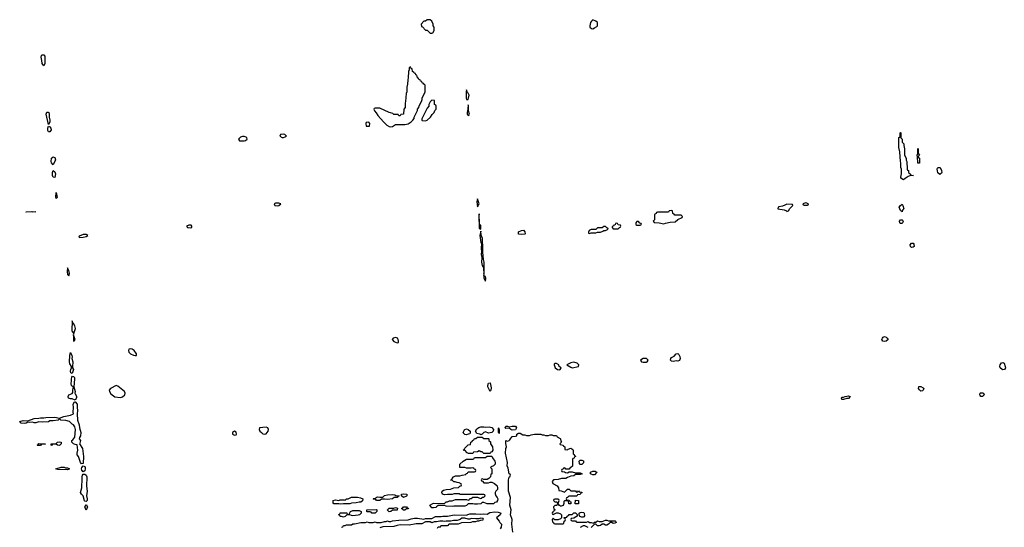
# Model space of a CAD drawing. Header units: inches. Extents: x 2601682 to 2755810, y 449311 to 584050.
# Tile 273 of 505: x 2660086 to 2672567, y 526470 to 532906. Entities that reach past the tile are written whole.
import ezdxf

# ---------------------------------------------------------------- set-up
doc = ezdxf.new("R2010")
doc.units = ezdxf.units.IN
doc.header["$MEASUREMENT"] = 0
for name, color, linetype in [('C6562', 7, 'Continuous'), ('C6563', 7, 'Continuous'), ('C6572', 7, 'Continuous'), ('C6573', 7, 'Continuous')]:
    doc.layers.add(name, color=color, linetype=linetype)

msp = doc.modelspace()

# ---------------------------------------------------------------- linework, layer by layer
at = {"layer": 'C6562', "color": 2}
for points, elevation in [([(2665936, 530000), (2665939, 529970), (2665936, 529930), (2665942, 529890), (2665940, 529830), (2665948, 529790), (2665964, 529764), (2665970, 529674), (2665974, 529706), (2665974, 529830), (2665966, 529866), (2665957, 529957), (2665956, 530000)], 14), ([(2666337, 526410), (2666326, 526510), (2666327, 526570), (2666308, 526630), (2666316, 526690), (2666298, 526750), (2666307, 526850), (2666282, 526930), (2666282, 527070), (2666290, 527105), (2666298, 527110), (2666306, 527130), (2666302, 527142), (2666290, 527146), (2666278, 527218), (2666267, 527250), (2666269, 527290), (2666246, 527410), (2666250, 527470), (2666257, 527490), (2666247, 527533), (2666248, 527572), (2666270, 527562), (2666290, 527572), (2666300, 527580), (2666330, 527622), (2666370, 527625), (2666386, 527630), (2666388, 527650), (2666410, 527662), (2666430, 527662), (2666464, 527644), (2666490, 527642), (2666510, 527632), (2666550, 527632), (2666570, 527642), (2666610, 527652), (2666690, 527652), (2666710, 527642), (2666730, 527642), (2666750, 527634), (2666790, 527634), (2666810, 527642), (2666830, 527642), (2666850, 527634), (2666890, 527634), (2666898, 527618), (2666938, 527598), (2666942, 527590), (2666944, 527564), (2666954, 527550), (2666934, 527530), (2666938, 527518), (2666973, 527513), (2666978, 527498), (2666994, 527490), (2666998, 527458), (2667030, 527454), (2667038, 527462), (2667070, 527474), (2667097, 527457), (2667102, 527450), (2667102, 527402), (2667113, 527393), (2667118, 527378), (2667134, 527370), (2667118, 527362), (2667113, 527347), (2667098, 527342), (2667094, 527330), (2667093, 527247), (2667073, 527227), (2667058, 527222), (2667050, 527206), (2667010, 527206), (2667002, 527222), (2666990, 527226), (2666978, 527222), (2666973, 527207), (2666958, 527202), (2666954, 527190), (2666958, 527178), (2666990, 527174), (2667005, 527165), (2667030, 527162), (2667050, 527174), (2667087, 527173), (2667130, 527162), (2667190, 527162), (2667214, 527150), (2667190, 527138), (2667130, 527138), (2667110, 527122), (2667070, 527118), (2667030, 527102), (2667010, 527089), (2666952, 527088), (2666910, 527075), (2666866, 527074), (2666854, 527070), (2666834, 527050), (2666845, 527025), (2666898, 526998), (2666914, 526970), (2666918, 526938), (2666950, 526934), (2666990, 526914), (2667030, 526954), (2667050, 526954), (2667070, 526934), (2667130, 526934), (2667138, 526918), (2667150, 526914), (2667162, 526918), (2667170, 526934), (2667178, 526918), (2667210, 526914), (2667212, 526908), (2667198, 526902), (2667190, 526886), (2667158, 526882), (2667150, 526866), (2667050, 526866), (2667038, 526862), (2667033, 526847), (2667018, 526842), (2667014, 526830), (2667018, 526818), (2667050, 526814), (2667058, 526798), (2667073, 526793), (2667074, 526770), (2667070, 526766), (2667047, 526767), (2667042, 526802), (2667030, 526806), (2666990, 526806), (2666982, 526798), (2666982, 526770), (2666973, 526747), (2666950, 526738), (2666940, 526740), (2666927, 526747), (2666910, 526766), (2666898, 526762), (2666893, 526747), (2666870, 526746), (2666854, 526730), (2666858, 526698), (2666874, 526690), (2666858, 526682), (2666853, 526667), (2666838, 526662), (2666834, 526650), (2666838, 526638), (2666850, 526634), (2666890, 526654), (2666910, 526654), (2666942, 526642), (2666954, 526630), (2666954, 526590), (2666942, 526578), (2666910, 526566), (2666870, 526566), (2666850, 526586), (2666834, 526570), (2666838, 526538), (2666853, 526533), (2666858, 526518), (2666870, 526514), (2666970, 526514), (2666982, 526518), (2666986, 526550), (2667002, 526558), (2667006, 526570), (2667002, 526582), (2666987, 526587), (2666987, 526593), (2667022, 526598), (2667027, 526613), (2667042, 526618), (2667050, 526634), (2667090, 526634), (2667110, 526652), (2667132, 526652), (2667153, 526633), (2667154, 526610), (2667110, 526586), (2667078, 526582), (2667074, 526570), (2667078, 526558), (2667090, 526554), (2667130, 526554), (2667138, 526538), (2667150, 526534), (2667270, 526534), (2667290, 526542), (2667310, 526532), (2667330, 526532), (2667358, 526522), (2667370, 526534), (2667390, 526534), (2667410, 526552), (2667430, 526542), (2667470, 526542), (2667510, 526562), (2667530, 526562), (2667550, 526552), (2667632, 526552), (2667642, 526542), (2667645, 526530), (2667630, 526521), (2667610, 526519), (2667590, 526529), (2667570, 526529), (2667550, 526509), (2667530, 526499), (2667510, 526499), (2667490, 526509), (2667470, 526509), (2667450, 526495), (2667430, 526489), (2667410, 526489), (2667390, 526508), (2667370, 526508), (2667330, 526469)], 10), ([(2664166, 526470), (2664182, 526478), (2664190, 526494), (2664210, 526494), (2664230, 526502), (2664290, 526502), (2664308, 526512), (2664330, 526512), (2664410, 526532), (2664470, 526532), (2664490, 526538), (2664512, 526532), (2664568, 526532), (2664590, 526538), (2664610, 526532), (2664670, 526532), (2664710, 526542), (2664730, 526542), (2664750, 526552), (2664765, 526545), (2664790, 526545), (2664810, 526552), (2664890, 526562), (2665010, 526565), (2665050, 526578), (2665090, 526585), (2665130, 526585), (2665210, 526572), (2665230, 526582), (2665310, 526582), (2665355, 526605), (2665430, 526605), (2665450, 526611), (2665509, 526611), (2665592, 526628), (2665750, 526622), (2665766, 526634), (2665790, 526641), (2665839, 526639), (2665870, 526643), (2665930, 526636), (2665970, 526641), (2666010, 526638), (2666044, 526656), (2666110, 526667), (2666150, 526664), (2666175, 526655), (2666185, 526650), (2666178, 526630), (2666131, 526590), (2666165, 526550), (2666171, 526530), (2666192, 526510), (2666191, 526471), (2666178, 526450)], 10), ([(2665382, 526458), (2665390, 526474), (2665422, 526478), (2665426, 526490), (2665433, 526493), (2665510, 526494), (2665522, 526498), (2665526, 526510), (2665533, 526513), (2665650, 526514), (2665690, 526532), (2665810, 526534), (2665830, 526542), (2665870, 526542), (2665888, 526552), (2665907, 526553), (2665930, 526562), (2665956, 526564), (2665966, 526570), (2665962, 526582), (2665930, 526586), (2665904, 526576), (2665870, 526576), (2665810, 526582), (2665790, 526575), (2665770, 526575), (2665730, 526588), (2665690, 526588), (2665671, 526569), (2665657, 526563), (2665630, 526557), (2665583, 526557), (2665550, 526546), (2665490, 526548), (2665470, 526542), (2665448, 526548), (2665410, 526549), (2665370, 526539), (2665340, 526540), (2665310, 526528), (2665290, 526538), (2665230, 526538), (2665184, 526516), (2665110, 526515), (2665024, 526496), (2664910, 526502), (2664870, 526495), (2664830, 526482), (2664690, 526478), (2664650, 526462)], 10), ([(2667290, 526469), (2667250, 526489), (2667230, 526489), (2667190, 526469)], 10)]:
    msp.add_lwpolyline(points, dxfattribs=dict(at, elevation=elevation))
for points, elevation in [([(2660690, 529758), (2660686, 529714), (2660690, 529676), (2660710, 529658), (2660716, 529690), (2660710, 529728)], 14), ([(2665970, 529666), (2665970, 529634), (2665978, 529610), (2665990, 529592), (2665993, 529630), (2665990, 529648), (2665975, 529655)], 14), ([(2660750, 529086), (2660747, 528967), (2660750, 528951), (2660767, 528930), (2660770, 528914), (2660792, 528992), (2660785, 529025), (2660770, 529055), (2660755, 529070)], 14), ([(2660770, 528906), (2660767, 528853), (2660770, 528831), (2660782, 528838), (2660789, 528850)], 14), ([(2664850, 528878), (2664818, 528870), (2664806, 528850), (2664810, 528845), (2664830, 528826), (2664870, 528811), (2664887, 528813), (2664889, 528830), (2664884, 528850), (2664873, 528870)], 14), ([(2660750, 528419), (2660735, 528430), (2660729, 528449), (2660733, 528470), (2660743, 528490), (2660744, 528510), (2660723, 528543), (2660718, 528570), (2660721, 528650), (2660730, 528685), (2660747, 528650), (2660750, 528630), (2660746, 528610), (2660760, 528570), (2660754, 528510), (2660757, 528490), (2660767, 528470)], 10), ([(2661490, 528733), (2661471, 528729), (2661465, 528710), (2661471, 528690), (2661492, 528670), (2661530, 528651), (2661550, 528647), (2661566, 528650), (2661568, 528670), (2661539, 528710), (2661510, 528729)], 14), ([(2667110, 528564), (2667070, 528557), (2667022, 528530), (2667070, 528499), (2667090, 528493), (2667170, 528508), (2667173, 528530), (2667162, 528542), (2667151, 528551)], 14), ([(2668030, 528612), (2667990, 528610), (2667954, 528590), (2667966, 528570), (2667990, 528565), (2668030, 528565), (2668041, 528570), (2668052, 528590)], 14), ([(2668430, 528577), (2668410, 528581), (2668370, 528573), (2668350, 528577), (2668334, 528590), (2668339, 528610), (2668350, 528621), (2668380, 528640), (2668409, 528670), (2668430, 528674), (2668443, 528663), (2668455, 528635), (2668458, 528610), (2668450, 528587)], 10), ([(2666890, 528546), (2666870, 528546), (2666862, 528538), (2666862, 528530), (2666872, 528490), (2666902, 528470), (2666930, 528468), (2666938, 528470), (2666948, 528490), (2666926, 528510), (2666918, 528530)], 14), ([(2660790, 528082), (2660750, 528099), (2660730, 528097), (2660706, 528106), (2660699, 528130), (2660710, 528150), (2660752, 528168), (2660759, 528181), (2660758, 528210), (2660766, 528250), (2660750, 528258), (2660742, 528270), (2660739, 528290), (2660744, 528330), (2660741, 528350), (2660745, 528375), (2660755, 528385), (2660770, 528384), (2660779, 528370), (2660782, 528350), (2660771, 528250), (2660790, 528194), (2660785, 528170), (2660790, 528166), (2660804, 528130), (2660804, 528110)], 10), ([(2661310, 528269), (2661238, 528230), (2661219, 528210), (2661224, 528190), (2661242, 528162), (2661290, 528125), (2661364, 528116), (2661390, 528125), (2661418, 528150), (2661422, 528170), (2661414, 528190), (2661330, 528261)], 14), ([(2666050, 528193), (2666020, 528250), (2666021, 528270), (2666030, 528296), (2666050, 528301), (2666063, 528237), (2666060, 528210)], 10), ([(2660870, 527273), (2660856, 527290), (2660830, 527369), (2660813, 527390), (2660813, 527410), (2660823, 527450), (2660815, 527515), (2660790, 527518), (2660770, 527528), (2660746, 527550), (2660746, 527570), (2660760, 527580), (2660787, 527613), (2660792, 527712), (2660783, 527743), (2660768, 527768), (2660750, 527778), (2660718, 527810), (2660670, 527823), (2660606, 527830), (2660590, 527846), (2660574, 527830), (2660510, 527818), (2660470, 527818), (2660451, 527809), (2660370, 527801), (2660330, 527809), (2660290, 527795), (2660270, 527795), (2660250, 527802), (2660210, 527798), (2660190, 527802), (2660170, 527789), (2660150, 527785), (2660106, 527790), (2660086, 527810), (2660130, 527825), (2660190, 527822), (2660270, 527851), (2660330, 527852), (2660350, 527858), (2660390, 527858), (2660416, 527864), (2660530, 527865), (2660590, 527852), (2660645, 527875), (2660728, 527890), (2660768, 527910), (2660762, 527930), (2660769, 527990), (2660764, 528030), (2660781, 528059), (2660790, 528063), (2660814, 528030), (2660816, 528010), (2660813, 527990), (2660819, 527950), (2660813, 527910), (2660818, 527830), (2660839, 527770), (2660842, 527730), (2660860, 527670), (2660856, 527630), (2660842, 527610), (2660839, 527590), (2660855, 527570), (2660850, 527535), (2660842, 527530), (2660883, 527470), (2660893, 527367), (2660890, 527278)], 10), ([(2662810, 527688), (2662782, 527670), (2662782, 527650), (2662790, 527645), (2662810, 527638), (2662830, 527642), (2662835, 527650), (2662830, 527678)], 14), ([(2663210, 527741), (2663127, 527733), (2663121, 527710), (2663131, 527690), (2663151, 527670), (2663170, 527655), (2663190, 527651), (2663210, 527657), (2663225, 527670), (2663237, 527690), (2663241, 527710), (2663232, 527732)], 14), ([(2665750, 527643), (2665730, 527646), (2665709, 527669), (2665720, 527700), (2665730, 527711), (2665750, 527720), (2665772, 527712), (2665795, 527690), (2665796, 527670), (2665790, 527655), (2665770, 527649)], 10), ([(2666030, 527665), (2665990, 527679), (2665970, 527674), (2665950, 527649), (2665930, 527642), (2665918, 527650), (2665881, 527661), (2665864, 527690), (2665881, 527719), (2665905, 527735), (2665930, 527742), (2665970, 527743), (2665990, 527739), (2666036, 527744), (2666070, 527737), (2666092, 527712), (2666088, 527690), (2666070, 527672)], 10), ([(2666150, 527726), (2666150, 527674), (2666170, 527662), (2666170, 527706), (2666162, 527722)], 14), ([(2666330, 527701), (2666310, 527709), (2666290, 527725), (2666250, 527724), (2666239, 527730), (2666250, 527751), (2666271, 527751), (2666290, 527742), (2666327, 527753), (2666370, 527751), (2666383, 527730), (2666370, 527704)], 10), ([(2665970, 527594), (2666030, 527594), (2666034, 527590), (2666034, 527570), (2666052, 527552), (2666052, 527530), (2666079, 527490), (2666085, 527450), (2666070, 527426), (2666058, 527422), (2666050, 527406), (2665970, 527406), (2665950, 527426), (2665930, 527426), (2665910, 527438), (2665887, 527427), (2665838, 527422), (2665830, 527406), (2665773, 527407), (2665756, 527416), (2665730, 527446), (2665710, 527446), (2665706, 527450), (2665722, 527458), (2665727, 527473), (2665770, 527514), (2665802, 527518), (2665806, 527550), (2665822, 527558), (2665826, 527570), (2665842, 527578), (2665850, 527594), (2665870, 527594), (2665890, 527611), (2665948, 527612)], 10), ([(2660310, 527506), (2660306, 527510), (2660322, 527518), (2660329, 527531), (2660414, 527530), (2660410, 527526), (2660370, 527526), (2660358, 527522), (2660350, 527508)], 10), ([(2660590, 527509), (2660566, 527510), (2660550, 527526), (2660510, 527526), (2660498, 527522), (2660490, 527508), (2660486, 527510), (2660486, 527530), (2660547, 527533), (2660566, 527550), (2660590, 527555), (2660611, 527551), (2660612, 527530)], 10), ([(2665970, 527078), (2665950, 527086), (2665938, 527082), (2665934, 527070), (2665938, 527058), (2665953, 527053), (2665970, 527034), (2666030, 527034), (2666050, 527042), (2666070, 527042), (2666105, 527025), (2666137, 526997), (2666143, 526970), (2666141, 526950), (2666122, 526930), (2666112, 526910), (2666113, 526893), (2666122, 526870), (2666138, 526850), (2666145, 526830), (2666142, 526810), (2666130, 526788), (2666110, 526786), (2666090, 526766), (2666010, 526769), (2665970, 526786), (2665950, 526786), (2665932, 526768), (2665890, 526762), (2665850, 526762), (2665830, 526768), (2665770, 526766), (2665750, 526746), (2665730, 526738), (2665590, 526739), (2665570, 526735), (2665490, 526738), (2665470, 526746), (2665390, 526746), (2665370, 526728), (2665359, 526721), (2665330, 526715), (2665310, 526718), (2665286, 526750), (2665330, 526776), (2665470, 526774), (2665490, 526792), (2665510, 526792), (2665536, 526804), (2665570, 526805), (2665610, 526822), (2665750, 526822), (2665770, 526814), (2665782, 526818), (2665790, 526834), (2665810, 526834), (2665830, 526854), (2665890, 526854), (2665904, 526844), (2665930, 526834), (2665942, 526838), (2665947, 526853), (2665970, 526854), (2665986, 526870), (2665982, 526882), (2665970, 526886), (2665670, 526888), (2665655, 526895), (2665590, 526895), (2665570, 526888), (2665510, 526888), (2665470, 526882), (2665446, 526890), (2665438, 526910), (2665442, 526930), (2665458, 526942), (2665490, 526951), (2665548, 526952), (2665590, 526972), (2665650, 526974), (2665667, 526993), (2665682, 526998), (2665686, 527010), (2665682, 527022), (2665656, 527036), (2665630, 527038), (2665607, 527047), (2665588, 527048), (2665570, 527066), (2665550, 527066), (2665546, 527070), (2665562, 527078), (2665566, 527090), (2665586, 527110), (2665610, 527122), (2665664, 527124), (2665693, 527133), (2665742, 527138), (2665747, 527153), (2665762, 527158), (2665770, 527174), (2665850, 527174), (2665862, 527178), (2665866, 527190), (2665862, 527202), (2665847, 527207), (2665842, 527222), (2665830, 527226), (2665810, 527218), (2665750, 527218), (2665727, 527227), (2665666, 527230), (2665666, 527270), (2665706, 527310), (2665750, 527332), (2665830, 527334), (2665842, 527338), (2665850, 527354), (2665990, 527354), (2666010, 527374), (2666070, 527374), (2666078, 527350), (2666107, 527310), (2666113, 527290), (2666111, 527270), (2666101, 527259), (2666090, 527248), (2666062, 527238), (2666054, 527230), (2666071, 527211), (2666072, 527148), (2666058, 527142), (2666054, 527110), (2666033, 527087), (2666010, 527078)], 10), ([(2667188, 527268), (2667180, 527280), (2667178, 527310), (2667190, 527322), (2667210, 527322), (2667232, 527312), (2667232, 527288), (2667210, 527268)], 10), ([(2660666, 527226), (2660690, 527226), (2660718, 527210), (2660710, 527207), (2660690, 527199), (2660570, 527202), (2660546, 527210), (2660610, 527231), (2660650, 527231)], 10), ([(2660890, 527175), (2660874, 527194), (2660870, 527210), (2660872, 527230), (2660890, 527248), (2660910, 527239), (2660917, 527230), (2660918, 527210), (2660910, 527186)], 10), ([(2660930, 526796), (2660910, 526801), (2660906, 526806), (2660889, 526869), (2660868, 526890), (2660855, 526910), (2660874, 526970), (2660872, 527010), (2660878, 527050), (2660876, 527110), (2660881, 527130), (2660890, 527145), (2660910, 527143), (2660927, 527130), (2660936, 527110), (2660932, 526990), (2660940, 526930), (2660933, 526870), (2660943, 526830), (2660940, 526810)], 10), ([(2667350, 527135), (2667330, 527142), (2667322, 527150), (2667322, 527170), (2667350, 527183), (2667381, 527181), (2667395, 527175), (2667402, 527170), (2667370, 527135)], 10), ([(2664270, 526766), (2664190, 526768), (2664150, 526762), (2664130, 526769), (2664069, 526769), (2664060, 526780), (2664058, 526810), (2664090, 526818), (2664130, 526812), (2664150, 526818), (2664198, 526818), (2664210, 526814), (2664230, 526832), (2664250, 526832), (2664290, 526852), (2664370, 526851), (2664405, 526845), (2664434, 526830), (2664433, 526807), (2664411, 526789), (2664390, 526789), (2664350, 526779), (2664290, 526778)], 10), ([(2664750, 526822), (2664710, 526828), (2664673, 526827), (2664650, 526809), (2664609, 526809), (2664602, 526822), (2664570, 526826), (2664566, 526830), (2664570, 526834), (2664602, 526838), (2664606, 526850), (2664623, 526857), (2664650, 526852), (2664687, 526853), (2664710, 526872), (2664750, 526881), (2664810, 526885), (2664840, 526880), (2664853, 526873), (2664894, 526870), (2664878, 526862), (2664872, 526848), (2664833, 526847), (2664811, 526829)], 10), ([(2664950, 526849), (2664927, 526867), (2664926, 526890), (2664950, 526896), (2664992, 526890), (2664994, 526870), (2664990, 526866)], 10), ([(2666910, 526826), (2666870, 526826), (2666858, 526822), (2666854, 526810), (2666870, 526794), (2666893, 526793), (2666898, 526778), (2666910, 526774), (2666926, 526810), (2666922, 526822)], 10), ([(2667127, 526767), (2667130, 526814), (2667171, 526811), (2667170, 526768)], 10), ([(2660930, 526686), (2660910, 526730), (2660930, 526758), (2660947, 526730)], 10), ([(2664310, 526615), (2664290, 526618), (2664270, 526628), (2664233, 526627), (2664210, 526606), (2664190, 526598), (2664167, 526607), (2664148, 526608), (2664142, 526622), (2664126, 526630), (2664142, 526638), (2664148, 526652), (2664210, 526654), (2664233, 526653), (2664238, 526638), (2664250, 526634), (2664262, 526638), (2664278, 526670), (2664310, 526685), (2664390, 526682), (2664414, 526670), (2664414, 526650), (2664394, 526630), (2664377, 526623)], 10), ([(2664590, 526648), (2664548, 526648), (2664542, 526662), (2664530, 526666), (2664490, 526666), (2664486, 526670), (2664486, 526690), (2664610, 526694), (2664614, 526690), (2664614, 526670)], 10), ([(2664768, 526668), (2664747, 526687), (2664747, 526693), (2664770, 526712), (2664827, 526713), (2664850, 526722), (2664873, 526713), (2664872, 526688), (2664810, 526686), (2664790, 526669)], 10), ([(2664948, 526688), (2664942, 526702), (2664926, 526710), (2664942, 526718), (2664950, 526731), (2664991, 526731), (2664998, 526718), (2665013, 526713), (2665010, 526706), (2664990, 526706), (2664970, 526689)], 10), ([(2667210, 526598), (2667188, 526608), (2667178, 526630), (2667178, 526650), (2667190, 526658), (2667210, 526662), (2667236, 526656), (2667242, 526650), (2667244, 526616), (2667238, 526602), (2667230, 526598)], 10)]:
    msp.add_lwpolyline(points, close=True, dxfattribs=dict(at, elevation=elevation))
at = {"layer": 'C6563', "color": 2}
for points, elevation in [([(2665290, 532906), (2665250, 532906), (2665230, 532886), (2665210, 532886), (2665174, 532850), (2665178, 532818), (2665190, 532814), (2665230, 532774), (2665250, 532774), (2665290, 532734), (2665310, 532734), (2665322, 532738), (2665338, 532770), (2665338, 532810), (2665329, 532829), (2665328, 532850), (2665310, 532886)], 14), ([(2667350, 532906), (2667332, 532888), (2667322, 532870), (2667312, 532830), (2667313, 532813), (2667333, 532793), (2667350, 532792), (2667370, 532802), (2667400, 532820), (2667408, 532830), (2667408, 532870), (2667390, 532888)], 14), ([(2660390, 532321), (2660370, 532349), (2660367, 532390), (2660358, 532430), (2660361, 532450), (2660370, 532462), (2660390, 532461), (2660403, 532443), (2660405, 532350)], 10), ([(2665030, 532306), (2665024, 532296), (2665022, 532270), (2665014, 532250), (2665012, 532170), (2665004, 532144), (2665002, 532090), (2664992, 532050), (2664992, 531992), (2664985, 531970), (2664978, 531870), (2664972, 531850), (2664972, 531792), (2664954, 531770), (2664953, 531707), (2664918, 531702), (2664910, 531686), (2664890, 531686), (2664882, 531702), (2664870, 531706), (2664830, 531706), (2664816, 531716), (2664787, 531727), (2664770, 531728), (2664650, 531786), (2664590, 531786), (2664578, 531782), (2664574, 531770), (2664582, 531750), (2664606, 531726), (2664626, 531690), (2664699, 531610), (2664741, 531570), (2664770, 531551), (2664790, 531547), (2664810, 531551), (2664850, 531576), (2664870, 531579), (2664970, 531576), (2665010, 531586), (2665048, 531610), (2665068, 531630), (2665087, 531653), (2665088, 531670), (2665127, 531753), (2665128, 531770), (2665147, 531793), (2665148, 531812), (2665178, 531870), (2665187, 531893), (2665188, 531912), (2665226, 531990), (2665226, 532070), (2665222, 532082), (2665207, 532087), (2665202, 532102), (2665187, 532107), (2665182, 532122), (2665167, 532127), (2665162, 532142), (2665147, 532147), (2665142, 532162), (2665127, 532167), (2665122, 532202), (2665107, 532207), (2665102, 532222), (2665087, 532227), (2665082, 532242), (2665067, 532247), (2665062, 532282), (2665047, 532287), (2665042, 532302)], 14), ([(2665750, 532018), (2665744, 531990), (2665744, 531910), (2665750, 531892), (2665770, 531892), (2665783, 531950), (2665770, 531976), (2665761, 531981), (2665756, 531990)], 14), ([(2665310, 531886), (2665290, 531866), (2665274, 531830), (2665274, 531810), (2665250, 531786), (2665182, 531650), (2665182, 531630), (2665187, 531627), (2665230, 531625), (2665250, 531631), (2665295, 531670), (2665315, 531705), (2665338, 531730), (2665347, 531753), (2665366, 531770), (2665366, 531810), (2665362, 531822), (2665346, 531830), (2665346, 531870), (2665342, 531882)], 14), ([(2665770, 531826), (2665767, 531770), (2665756, 531730), (2665756, 531710), (2665770, 531691), (2665782, 531698), (2665789, 531710), (2665776, 531750), (2665775, 531810)], 14), ([(2660450, 531578), (2660422, 531710), (2660428, 531732), (2660445, 531735), (2660455, 531730), (2660460, 531710), (2660458, 531670), (2660470, 531630), (2660470, 531608)], 10), ([(2660470, 531483), (2660450, 531485), (2660442, 531502), (2660443, 531530), (2660450, 531554), (2660470, 531547), (2660480, 531530), (2660485, 531510)], 10), ([(2664510, 531606), (2664478, 531602), (2664474, 531590), (2664478, 531558), (2664510, 531554), (2664522, 531558), (2664526, 531590)], 14), ([(2663430, 531455), (2663392, 531450), (2663382, 531430), (2663412, 531412), (2663430, 531411), (2663450, 531422), (2663466, 531430), (2663448, 531450)], 14), ([(2662930, 531425), (2662910, 531425), (2662885, 531415), (2662858, 531390), (2662871, 531371), (2662930, 531368), (2662950, 531375), (2662969, 531390), (2662964, 531410), (2662956, 531416)], 14), ([(2660510, 531064), (2660490, 531089), (2660484, 531110), (2660488, 531152), (2660510, 531168), (2660530, 531159), (2660538, 531130)], 10), ([(2660530, 530906), (2660510, 530909), (2660503, 530930), (2660502, 530970), (2660510, 530996), (2660530, 530979), (2660539, 530950)], 10), ([(2660550, 530639), (2660544, 530656), (2660550, 530714), (2660561, 530650)], 10), ([(2663370, 530581), (2663330, 530579), (2663312, 530570), (2663322, 530550), (2663350, 530548), (2663370, 530551), (2663398, 530570)], 14), ([(2665890, 530634), (2665882, 530598), (2665890, 530532), (2665909, 530570)], 14), ([(2669810, 530568), (2669786, 530554), (2669757, 530543), (2669710, 530534), (2669702, 530530), (2669694, 530510), (2669777, 530497), (2669804, 530484), (2669810, 530474), (2669830, 530482), (2669850, 530514), (2669886, 530550), (2669882, 530562)], 14), ([(2660250, 530466), (2660230, 530470), (2660170, 530467), (2660162, 530470), (2660250, 530474), (2660290, 530470)], 10), ([(2665910, 530446), (2665905, 530415), (2665909, 530270), (2665910, 530262), (2665930, 530252), (2665930, 530295), (2665913, 530313)], 14), ([(2668350, 530486), (2668318, 530482), (2668310, 530466), (2668170, 530466), (2668158, 530462), (2668153, 530447), (2668138, 530442), (2668134, 530430), (2668134, 530370), (2668114, 530350), (2668130, 530334), (2668190, 530332), (2668250, 530318), (2668270, 530325), (2668330, 530338), (2668396, 530344), (2668430, 530374), (2668482, 530398), (2668486, 530410), (2668470, 530426), (2668390, 530426), (2668382, 530442), (2668366, 530450), (2668362, 530482)], 14), ([(2667650, 530326), (2667638, 530322), (2667633, 530307), (2667618, 530302), (2667613, 530287), (2667598, 530282), (2667594, 530270), (2667610, 530254), (2667670, 530254), (2667687, 530273), (2667702, 530278), (2667706, 530290), (2667702, 530302), (2667670, 530306), (2667662, 530322)], 14), ([(2667930, 530346), (2667910, 530346), (2667894, 530330), (2667894, 530310), (2667910, 530302), (2667950, 530302), (2667966, 530310), (2667962, 530322), (2667947, 530327)], 14), ([(2660930, 530182), (2660890, 530182), (2660838, 530162), (2660834, 530150), (2660850, 530146), (2660890, 530147), (2660930, 530158), (2660948, 530170)], 14), ([(2662230, 530302), (2662202, 530290), (2662214, 530270), (2662250, 530266), (2662267, 530273), (2662268, 530290), (2662259, 530299)], 14), ([(2666450, 530181), (2666410, 530188), (2666407, 530213), (2666410, 530218), (2666446, 530234), (2666470, 530238), (2666490, 530218), (2666494, 530190), (2666490, 530186)], 10), ([(2667510, 530286), (2667490, 530286), (2667470, 530266), (2667410, 530266), (2667390, 530246), (2667330, 530246), (2667305, 530235), (2667294, 530210), (2667298, 530198), (2667310, 530194), (2667330, 530202), (2667390, 530202), (2667410, 530214), (2667450, 530214), (2667476, 530224), (2667490, 530234), (2667510, 530234), (2667536, 530244), (2667546, 530250), (2667542, 530262), (2667527, 530267)], 14)]:
    msp.add_lwpolyline(points, close=True, dxfattribs=dict(at, elevation=elevation))
at = {"layer": 'C6563', "color": 2, "elevation": 14}
msp.add_lwpolyline([(2665956, 530000), (2665953, 530130), (2665936, 530176), (2665930, 530226), (2665919, 530170), (2665930, 530082), (2665938, 530070), (2665935, 530010), (2665936, 530000)], dxfattribs=at)
at = {"layer": 'C6572', "color": 2, "elevation": 10}
for points in [[(2671050, 528824), (2671029, 528830), (2671016, 528850), (2671022, 528870), (2671030, 528879), (2671050, 528888), (2671070, 528881), (2671083, 528870), (2671094, 528850), (2671070, 528828)], [(2672550, 528467), (2672538, 528470), (2672513, 528490), (2672509, 528511), (2672514, 528530), (2672530, 528556), (2672550, 528561), (2672565, 528550), (2672579, 528510), (2672581, 528490), (2672570, 528469)], [(2671510, 528198), (2671490, 528212), (2671478, 528230), (2671484, 528256), (2671510, 528257), (2671539, 528239), (2671547, 528230), (2671539, 528210), (2671530, 528202)], [(2670530, 528090), (2670509, 528090), (2670505, 528110), (2670510, 528118), (2670530, 528118), (2670548, 528130), (2670590, 528137), (2670611, 528130), (2670590, 528103), (2670570, 528102)], [(2672290, 528129), (2672269, 528129), (2672260, 528140), (2672258, 528150), (2672262, 528170), (2672267, 528173), (2672290, 528175), (2672302, 528170), (2672312, 528148)]]:
    msp.add_lwpolyline(points, close=True, dxfattribs=at)
at = {"layer": 'C6573', "color": 2}
for points, elevation in [([(2671290, 530874), (2671257, 530897), (2671253, 530910), (2671262, 530950), (2671262, 531010), (2671255, 531030), (2671255, 531090), (2671249, 531110), (2671244, 531230), (2671230, 531286), (2671229, 531330), (2671229, 531411), (2671230, 531414), (2671242, 531418), (2671246, 531430), (2671246, 531470), (2671250, 531474), (2671254, 531470), (2671254, 531410), (2671272, 531392), (2671273, 531353), (2671292, 531330), (2671292, 531310), (2671302, 531270), (2671302, 531190), (2671322, 531150), (2671324, 531124), (2671332, 531110), (2671334, 531010), (2671338, 530998), (2671353, 530993), (2671354, 530970), (2671374, 530950), (2671378, 530938), (2671414, 530930), (2671370, 530926), (2671350, 530918), (2671310, 530894)], 10), ([(2671470, 531086), (2671469, 531090), (2671468, 531168), (2671462, 531190), (2671469, 531210), (2671470, 531274), (2671474, 531270), (2671474, 531210), (2671491, 531190), (2671474, 531170), (2671478, 531158), (2671491, 531151), (2671490, 531086)], 10), ([(2671750, 530944), (2671726, 530966), (2671719, 530990), (2671715, 531010), (2671718, 531022), (2671730, 531034), (2671752, 531030), (2671770, 530994), (2671776, 530970), (2671770, 530958)], 10), ([(2670050, 530586), (2670014, 530570), (2670018, 530558), (2670030, 530554), (2670070, 530554), (2670082, 530558), (2670086, 530570)], 14), ([(2671270, 530469), (2671250, 530486), (2671234, 530530), (2671250, 530551), (2671270, 530565), (2671281, 530550), (2671294, 530510), (2671278, 530490)], 10), ([(2671270, 530323), (2671250, 530324), (2671241, 530330), (2671237, 530350), (2671250, 530367), (2671270, 530370), (2671280, 530360), (2671284, 530350), (2671281, 530339)], 10), ([(2671390, 530018), (2671378, 530030), (2671375, 530050), (2671390, 530071), (2671412, 530072), (2671420, 530060), (2671422, 530030), (2671410, 530022)], 10)]:
    msp.add_lwpolyline(points, close=True, dxfattribs=dict(at, elevation=elevation))

doc.saveas('drawing.dxf')
